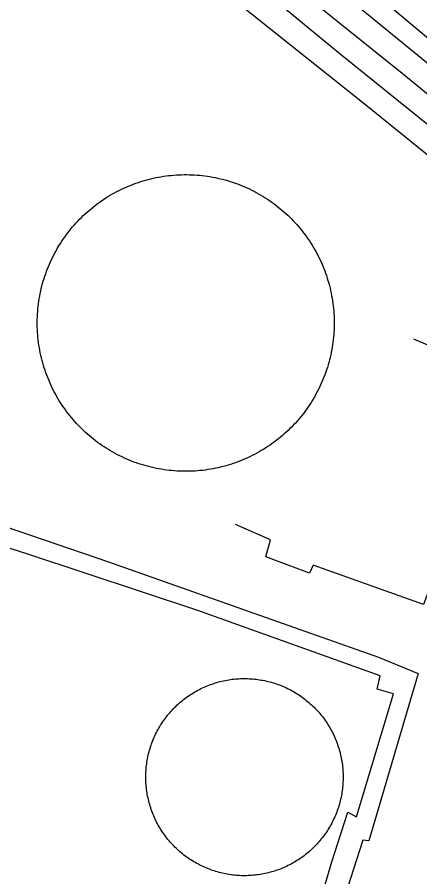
# Model space of a CAD drawing. Extents: x 3677843 to 3715951, y 511991 to 537744.
# Drawn here: x 3711549 to 3711794, y 525067 to 525593 of the extents above; entities that cross this region are included whole.
import ezdxf

# ---------------------------------------------------------------- set-up
doc = ezdxf.new("R2010")
doc.units = 0
for name, color, linetype in [('V-DOMW-TANK', 7, 'Continuous'), ('V-RAIL-TRAK', 7, 'Continuous'), ('V-UTIL-LINE', 7, 'Continuous')]:
    doc.layers.add(name, color=color, linetype=linetype)

msp = doc.modelspace()

# ---------------------------------------------------------------- linework, layer by layer
at = {"layer": 'V-DOMW-TANK'}
for points in [[(3711561.84, 525392.2), (3711561.62, 525393.77), (3711561.42, 525395.34), (3711561.25, 525396.92), (3711561.11, 525398.49), (3711561, 525400.07), (3711560.91, 525401.65), (3711560.85, 525403.23), (3711560.82, 525404.81), (3711560.82, 525406.39), (3711560.85, 525407.97), (3711560.9, 525409.56), (3711560.98, 525411.13), (3711561.08, 525412.71), (3711561.22, 525414.29), (3711561.38, 525415.86), (3711561.57, 525417.43), (3711561.79, 525419), (3711562.04, 525420.56), (3711562.31, 525422.12), (3711562.6, 525423.68), (3711562.93, 525425.22), (3711563.28, 525426.77), (3711563.66, 525428.3), (3711564.07, 525429.83), (3711564.5, 525431.35), (3711564.96, 525432.87), (3711565.45, 525434.37), (3711565.96, 525435.87), (3711566.5, 525437.36), (3711567.06, 525438.84), (3711567.65, 525440.3), (3711568.27, 525441.76), (3711568.91, 525443.21), (3711569.58, 525444.64), (3711570.27, 525446.07), (3711570.98, 525447.48), (3711571.72, 525448.88), (3711572.49, 525450.26), (3711573.27, 525451.63), (3711574.09, 525452.99), (3711574.92, 525454.33), (3711575.78, 525455.66), (3711576.66, 525456.97), (3711577.57, 525458.27), (3711578.5, 525459.55), (3711579.45, 525460.82), (3711580.42, 525462.07), (3711581.41, 525463.3), (3711582.43, 525464.51), (3711583.46, 525465.7), (3711584.52, 525466.88), (3711585.6, 525468.04), (3711586.69, 525469.18), (3711587.81, 525470.3), (3711588.95, 525471.41), (3711590.1, 525472.49), (3711591.28, 525473.55), (3711592.47, 525474.59), (3711593.68, 525475.6), (3711594.9, 525476.6), (3711596.15, 525477.58), (3711597.41, 525478.53), (3711598.69, 525479.47), (3711599.98, 525480.38), (3711601.29, 525481.26), (3711602.62, 525482.13), (3711603.96, 525482.97), (3711605.31, 525483.78), (3711606.68, 525484.58), (3711608.06, 525485.35), (3711609.46, 525486.09), (3711610.87, 525486.81), (3711612.29, 525487.51), (3711613.72, 525488.18), (3711615.16, 525488.82), (3711616.62, 525489.45), (3711618.08, 525490.04), (3711619.56, 525490.61), (3711621.05, 525491.15), (3711622.54, 525491.67), (3711624.05, 525492.16), (3711625.56, 525492.63), (3711627.08, 525493.07), (3711628.6, 525493.48), (3711630.14, 525493.86), (3711631.68, 525494.22), (3711633.23, 525494.56), (3711634.78, 525494.86), (3711636.34, 525495.14), (3711637.9, 525495.39), (3711639.46, 525495.61), (3711641.03, 525495.81), (3711642.61, 525495.97), (3711644.18, 525496.11), (3711645.76, 525496.23), (3711647.34, 525496.31), (3711648.92, 525496.37), (3711650.5, 525496.4), (3711652.09, 525496.4), (3711653.67, 525496.38)], [(3711653.67, 525496.38), (3711655.25, 525496.33), (3711656.83, 525496.25), (3711658.41, 525496.14), (3711659.98, 525496), (3711661.56, 525495.84), (3711663.13, 525495.65), (3711664.7, 525495.43), (3711666.26, 525495.19), (3711667.82, 525494.92), (3711669.37, 525494.62), (3711670.92, 525494.29), (3711672.46, 525493.94), (3711674, 525493.56), (3711675.53, 525493.15), (3711677.05, 525492.72), (3711678.56, 525492.26), (3711680.07, 525491.77), (3711681.56, 525491.26), (3711683.05, 525490.72), (3711684.53, 525490.15), (3711686, 525489.57), (3711687.46, 525488.95), (3711688.9, 525488.31), (3711690.34, 525487.64), (3711691.76, 525486.95), (3711693.17, 525486.23), (3711694.57, 525485.49), (3711695.96, 525484.73), (3711697.33, 525483.94), (3711698.69, 525483.13), (3711700.03, 525482.29), (3711701.36, 525481.43), (3711702.67, 525480.55), (3711703.96, 525479.64), (3711705.25, 525478.72), (3711706.52, 525477.77), (3711707.76, 525476.8), (3711709, 525475.8), (3711710.21, 525474.79), (3711711.4, 525473.75), (3711712.58, 525472.69), (3711713.74, 525471.62), (3711714.88, 525470.52), (3711716, 525469.4), (3711717.1, 525468.27), (3711718.18, 525467.11), (3711719.25, 525465.94), (3711720.29, 525464.74), (3711721.31, 525463.54), (3711722.3, 525462.31), (3711723.28, 525461.06), (3711724.23, 525459.8), (3711725.17, 525458.52), (3711726.08, 525457.23), (3711726.96, 525455.92), (3711727.83, 525454.59), (3711728.67, 525453.25), (3711729.48, 525451.9), (3711730.28, 525450.53), (3711731.05, 525449.15), (3711731.79, 525447.75), (3711732.51, 525446.34), (3711733.21, 525444.92), (3711733.88, 525443.49), (3711734.53, 525442.04), (3711735.15, 525440.59), (3711735.75, 525439.12), (3711736.31, 525437.65), (3711736.86, 525436.16), (3711737.38, 525434.67), (3711737.87, 525433.16), (3711738.33, 525431.65), (3711738.77, 525430.13), (3711739.19, 525428.6), (3711739.57, 525427.07), (3711739.93, 525425.53), (3711740.26, 525423.98), (3711740.57, 525422.43), (3711740.84, 525420.87), (3711741.1, 525419.31), (3711741.32, 525417.74), (3711741.51, 525416.17), (3711741.68, 525414.6), (3711741.82, 525413.02), (3711741.94, 525411.44), (3711742.02, 525409.86), (3711742.08, 525408.28), (3711742.11, 525406.7), (3711742.11, 525405.12), (3711742.09, 525403.54), (3711742.04, 525401.95), (3711741.96, 525400.37), (3711741.85, 525398.8), (3711741.72, 525397.22), (3711741.55, 525395.65), (3711741.36, 525394.07), (3711741.14, 525392.51), (3711740.9, 525390.95), (3711740.63, 525389.39), (3711740.33, 525387.83)], [(3711618.4, 525321.35), (3711616.94, 525321.95), (3711615.48, 525322.56), (3711614.03, 525323.2), (3711612.6, 525323.87), (3711611.17, 525324.56), (3711609.77, 525325.27), (3711608.36, 525326.02), (3711606.98, 525326.78), (3711605.61, 525327.57), (3711604.25, 525328.38), (3711602.91, 525329.22), (3711601.58, 525330.08), (3711600.27, 525330.96), (3711598.97, 525331.86), (3711597.68, 525332.79), (3711596.42, 525333.74), (3711595.17, 525334.71), (3711593.94, 525335.71), (3711592.73, 525336.72), (3711591.53, 525337.76), (3711590.35, 525338.82), (3711589.19, 525339.89), (3711588.05, 525340.99), (3711586.93, 525342.11), (3711585.83, 525343.24), (3711584.75, 525344.4), (3711583.69, 525345.57), (3711582.65, 525346.76), (3711581.63, 525347.97), (3711580.63, 525349.2), (3711579.66, 525350.45), (3711578.7, 525351.71), (3711577.77, 525352.99), (3711576.86, 525354.28), (3711575.97, 525355.59), (3711575.11, 525356.92), (3711574.27, 525358.26), (3711573.45, 525359.61), (3711572.66, 525360.98), (3711571.89, 525362.36), (3711571.14, 525363.76), (3711570.42, 525365.17), (3711569.72, 525366.59), (3711569.05, 525368.02), (3711568.41, 525369.47), (3711567.79, 525370.92), (3711567.19, 525372.39), (3711566.62, 525373.86), (3711566.08, 525375.35), (3711565.56, 525376.84), (3711565.07, 525378.35), (3711564.6, 525379.86), (3711564.16, 525381.38), (3711563.75, 525382.91), (3711563.36, 525384.44), (3711563, 525385.98), (3711562.67, 525387.53), (3711562.37, 525389.08), (3711562.09, 525390.64), (3711561.84, 525392.2)], [(3711740.33, 525387.83), (3711740, 525386.28), (3711739.65, 525384.74), (3711739.27, 525383.21), (3711738.87, 525381.68), (3711738.43, 525380.16), (3711737.97, 525378.64), (3711737.49, 525377.14), (3711736.97, 525375.64), (3711736.44, 525374.15), (3711735.87, 525372.68), (3711735.28, 525371.21), (3711734.67, 525369.75), (3711734.02, 525368.3), (3711733.36, 525366.87), (3711732.67, 525365.44), (3711731.95, 525364.03), (3711731.21, 525362.64), (3711730.45, 525361.25), (3711729.66, 525359.88), (3711728.85, 525358.52), (3711728.01, 525357.18), (3711727.15, 525355.85), (3711726.27, 525354.54), (3711725.37, 525353.24), (3711724.44, 525351.96), (3711723.49, 525350.69), (3711722.51, 525349.45), (3711721.52, 525348.21), (3711720.51, 525347), (3711719.48, 525345.8), (3711718.42, 525344.63), (3711717.34, 525343.47), (3711716.24, 525342.33), (3711715.13, 525341.2), (3711713.99, 525340.1), (3711712.83, 525339.02), (3711711.66, 525337.96), (3711710.47, 525336.92), (3711709.26, 525335.9), (3711708.03, 525334.91), (3711706.79, 525333.93), (3711705.53, 525332.98), (3711704.25, 525332.04), (3711702.95, 525331.13), (3711701.64, 525330.25), (3711700.32, 525329.38), (3711698.98, 525328.54), (3711697.62, 525327.73), (3711696.25, 525326.93), (3711694.87, 525326.16), (3711693.48, 525325.42), (3711692.07, 525324.7), (3711690.65, 525324), (3711689.21, 525323.33), (3711687.77, 525322.68), (3711686.31, 525322.06), (3711684.85, 525321.47), (3711683.38, 525320.9), (3711681.89, 525320.35), (3711680.39, 525319.84), (3711678.89, 525319.34), (3711677.38, 525318.88), (3711675.86, 525318.44), (3711674.33, 525318.03), (3711672.8, 525317.64), (3711671.25, 525317.29), (3711669.71, 525316.95), (3711668.16, 525316.65), (3711666.6, 525316.37), (3711665.04, 525316.12), (3711663.47, 525315.9), (3711661.9, 525315.7), (3711660.33, 525315.54), (3711658.75, 525315.4), (3711657.17, 525315.28), (3711655.59, 525315.2), (3711654.01, 525315.14), (3711652.43, 525315.11), (3711650.85, 525315.11), (3711649.27, 525315.13), (3711647.68, 525315.18), (3711646.1, 525315.26), (3711644.53, 525315.37), (3711642.95, 525315.51), (3711641.38, 525315.67), (3711639.81, 525315.86), (3711638.24, 525316.08), (3711636.68, 525316.32), (3711635.12, 525316.59), (3711633.56, 525316.89), (3711632.02, 525317.22), (3711630.47, 525317.57), (3711628.94, 525317.95), (3711627.41, 525318.36), (3711625.89, 525318.79), (3711624.37, 525319.25), (3711622.87, 525319.74), (3711621.37, 525320.25), (3711619.88, 525320.79), (3711618.4, 525321.35)], [(3711634.55, 525157.27), (3711635.06, 525158.19), (3711635.6, 525159.1), (3711636.14, 525159.99), (3711636.71, 525160.89), (3711637.28, 525161.76), (3711637.87, 525162.63), (3711638.48, 525163.49), (3711639.1, 525164.34), (3711639.74, 525165.17), (3711640.4, 525166), (3711641.06, 525166.81), (3711641.74, 525167.61), (3711642.44, 525168.4), (3711643.15, 525169.18), (3711643.87, 525169.94), (3711644.6, 525170.69), (3711645.35, 525171.43), (3711646.11, 525172.16), (3711646.88, 525172.87), (3711647.67, 525173.57), (3711648.47, 525174.26), (3711649.28, 525174.93), (3711650.1, 525175.58), (3711650.93, 525176.23), (3711651.77, 525176.86), (3711652.63, 525177.47), (3711653.49, 525178.07), (3711654.37, 525178.65), (3711655.25, 525179.22), (3711656.15, 525179.77), (3711657.05, 525180.31), (3711657.96, 525180.83), (3711658.89, 525181.33), (3711659.82, 525181.82), (3711660.76, 525182.29), (3711661.71, 525182.75), (3711662.66, 525183.19), (3711663.62, 525183.61), (3711664.59, 525184.01), (3711665.57, 525184.4), (3711666.55, 525184.77), (3711667.54, 525185.13), (3711668.54, 525185.46), (3711669.54, 525185.78), (3711670.55, 525186.08), (3711671.56, 525186.37), (3711672.58, 525186.64), (3711673.6, 525186.88), (3711674.63, 525187.11), (3711675.66, 525187.32), (3711676.69, 525187.52), (3711677.73, 525187.7), (3711678.77, 525187.85), (3711679.81, 525188), (3711680.85, 525188.12), (3711681.9, 525188.22), (3711682.95, 525188.31), (3711684, 525188.38), (3711685.05, 525188.43), (3711686.1, 525188.45), (3711687.15, 525188.47), (3711688.2, 525188.46), (3711689.25, 525188.44), (3711690.3, 525188.39), (3711691.35, 525188.33), (3711692.4, 525188.25), (3711693.45, 525188.15), (3711694.49, 525188.04), (3711695.54, 525187.9), (3711696.58, 525187.75), (3711697.61, 525187.58), (3711698.65, 525187.39), (3711699.68, 525187.19), (3711700.71, 525186.96), (3711701.73, 525186.72), (3711702.75, 525186.46), (3711703.76, 525186.18), (3711704.77, 525185.89), (3711705.77, 525185.57), (3711706.77, 525185.24), (3711707.76, 525184.89), (3711708.75, 525184.53), (3711709.73, 525184.15), (3711710.7, 525183.75), (3711711.67, 525183.33), (3711712.63, 525182.9), (3711713.58, 525182.45), (3711714.52, 525181.98), (3711715.45, 525181.5), (3711716.38, 525181), (3711717.3, 525180.48), (3711718.2, 525179.95), (3711719.1, 525179.41), (3711719.99, 525178.84), (3711720.87, 525178.27), (3711721.74, 525177.68), (3711722.59, 525177.07), (3711723.44, 525176.44), (3711724.28, 525175.81), (3711725.1, 525175.15)], [(3711725.1, 525175.15), (3711725.92, 525174.49), (3711726.72, 525173.81), (3711727.51, 525173.11), (3711728.28, 525172.4), (3711729.05, 525171.68), (3711729.8, 525170.95), (3711730.54, 525170.2), (3711731.27, 525169.44), (3711731.98, 525168.67), (3711732.68, 525167.88), (3711733.36, 525167.08), (3711734.03, 525166.27), (3711734.69, 525165.45), (3711735.33, 525164.62), (3711735.96, 525163.78), (3711736.58, 525162.92), (3711737.17, 525162.06), (3711737.75, 525161.18), (3711738.32, 525160.3), (3711738.88, 525159.4), (3711739.41, 525158.5), (3711739.93, 525157.58), (3711740.44, 525156.66), (3711740.93, 525155.73), (3711741.4, 525154.79), (3711741.85, 525153.84), (3711742.29, 525152.89), (3711742.71, 525151.93), (3711743.12, 525150.95), (3711743.51, 525149.98), (3711743.88, 525148.99), (3711744.23, 525148), (3711744.57, 525147.01), (3711744.89, 525146.01), (3711745.19, 525145), (3711745.47, 525143.98), (3711745.74, 525142.97), (3711745.99, 525141.95), (3711746.22, 525140.92), (3711746.43, 525139.89), (3711746.63, 525138.86), (3711746.8, 525137.82), (3711746.96, 525136.78), (3711747.1, 525135.74), (3711747.22, 525134.7), (3711747.33, 525133.65), (3711747.41, 525132.6), (3711747.48, 525131.55), (3711747.53, 525130.5), (3711747.56, 525129.45), (3711747.57, 525128.4), (3711747.57, 525127.35), (3711747.54, 525126.3), (3711747.5, 525125.25), (3711747.44, 525124.2), (3711747.36, 525123.15), (3711747.26, 525122.1), (3711747.15, 525121.06), (3711747.01, 525120.01), (3711746.86, 525118.97), (3711746.69, 525117.94), (3711746.5, 525116.9), (3711746.29, 525115.87), (3711746.07, 525114.84), (3711745.83, 525113.82), (3711745.57, 525112.8), (3711745.29, 525111.79), (3711744.99, 525110.78), (3711744.68, 525109.77), (3711744.35, 525108.78), (3711744, 525107.78), (3711743.64, 525106.8), (3711743.25, 525105.82), (3711742.85, 525104.85), (3711742.44, 525103.88), (3711742, 525102.92), (3711741.55, 525101.97), (3711741.09, 525101.03), (3711740.6, 525100.09), (3711740.1, 525099.17), (3711739.59, 525098.25), (3711739.06, 525097.35), (3711738.51, 525096.45), (3711737.95, 525095.56), (3711737.37, 525094.68), (3711736.78, 525093.81), (3711736.17, 525092.95), (3711735.54, 525092.11), (3711734.91, 525091.27), (3711734.26, 525090.45), (3711733.59, 525089.63), (3711732.91, 525088.83), (3711732.22, 525088.04), (3711731.51, 525087.26), (3711730.79, 525086.5), (3711730.05, 525085.75), (3711729.31, 525085.01), (3711728.54, 525084.28), (3711727.77, 525083.57), (3711726.99, 525082.87)], [(3711635.78, 525097.04), (3711635.24, 525097.94), (3711634.72, 525098.85), (3711634.21, 525099.78), (3711633.73, 525100.71), (3711633.26, 525101.65), (3711632.8, 525102.6), (3711632.36, 525103.55), (3711631.94, 525104.52), (3711631.54, 525105.49), (3711631.15, 525106.47), (3711630.78, 525107.45), (3711630.42, 525108.44), (3711630.09, 525109.44), (3711629.77, 525110.44), (3711629.46, 525111.44), (3711629.18, 525112.45), (3711628.91, 525113.47), (3711628.67, 525114.5), (3711628.44, 525115.52), (3711628.22, 525116.55), (3711628.03, 525117.59), (3711627.85, 525118.62), (3711627.69, 525119.66), (3711627.55, 525120.7), (3711627.43, 525121.75), (3711627.33, 525122.79), (3711627.24, 525123.84), (3711627.17, 525124.89), (3711627.12, 525125.94), (3711627.09, 525126.99), (3711627.08, 525128.04), (3711627.09, 525129.1), (3711627.11, 525130.15), (3711627.16, 525131.2), (3711627.22, 525132.25), (3711627.3, 525133.3), (3711627.39, 525134.34), (3711627.51, 525135.39), (3711627.64, 525136.43), (3711627.8, 525137.47), (3711627.97, 525138.51), (3711628.15, 525139.54), (3711628.36, 525140.57), (3711628.59, 525141.6), (3711628.83, 525142.62), (3711629.09, 525143.64), (3711629.37, 525144.66), (3711629.66, 525145.66), (3711629.98, 525146.67), (3711630.31, 525147.67), (3711630.65, 525148.66), (3711631.02, 525149.65), (3711631.4, 525150.63), (3711631.8, 525151.6), (3711632.22, 525152.56), (3711632.65, 525153.52), (3711633.1, 525154.47), (3711633.57, 525155.41), (3711634.05, 525156.35), (3711634.55, 525157.27)], [(3711726.99, 525082.87), (3711726.19, 525082.19), (3711725.38, 525081.52), (3711724.56, 525080.86), (3711723.73, 525080.21), (3711722.88, 525079.59), (3711722.03, 525078.97), (3711721.16, 525078.38), (3711720.29, 525077.79), (3711719.4, 525077.22), (3711718.51, 525076.67), (3711717.6, 525076.14), (3711716.69, 525075.62), (3711715.77, 525075.11), (3711714.84, 525074.62), (3711713.9, 525074.15), (3711712.95, 525073.7), (3711711.99, 525073.26), (3711711.03, 525072.84), (3711710.06, 525072.43), (3711709.08, 525072.04), (3711708.1, 525071.67), (3711707.11, 525071.32), (3711706.12, 525070.98), (3711705.11, 525070.66), (3711704.1, 525070.36), (3711703.09, 525070.07), (3711702.08, 525069.81), (3711701.05, 525069.56), (3711700.03, 525069.33), (3711699, 525069.12), (3711697.96, 525068.92), (3711696.93, 525068.75), (3711695.89, 525068.59), (3711694.85, 525068.45), (3711693.8, 525068.32), (3711692.75, 525068.22), (3711691.71, 525068.14), (3711690.66, 525068.07), (3711689.61, 525068.02), (3711688.56, 525067.99), (3711687.51, 525067.98), (3711686.45, 525067.98), (3711685.4, 525068.01), (3711684.35, 525068.05), (3711683.3, 525068.11), (3711682.25, 525068.19), (3711681.21, 525068.29), (3711680.16, 525068.4), (3711679.12, 525068.54), (3711678.08, 525068.69), (3711677.04, 525068.86), (3711676.01, 525069.05), (3711674.98, 525069.26), (3711673.95, 525069.48), (3711672.93, 525069.72), (3711671.91, 525069.98), (3711670.89, 525070.26), (3711669.88, 525070.56), (3711668.88, 525070.87), (3711667.88, 525071.2), (3711666.89, 525071.55), (3711665.9, 525071.91), (3711664.92, 525072.3), (3711663.95, 525072.7), (3711662.98, 525073.11), (3711662.03, 525073.54), (3711661.08, 525073.99), (3711660.13, 525074.46), (3711659.2, 525074.95), (3711658.27, 525075.44), (3711657.36, 525075.96), (3711656.45, 525076.49), (3711655.55, 525077.04), (3711654.66, 525077.6), (3711653.79, 525078.18), (3711652.92, 525078.77), (3711652.06, 525079.38), (3711651.21, 525080), (3711650.38, 525080.64), (3711649.55, 525081.29), (3711648.74, 525081.95), (3711647.94, 525082.64), (3711647.15, 525083.33), (3711646.37, 525084.04), (3711645.6, 525084.76), (3711644.85, 525085.5), (3711644.11, 525086.24), (3711643.39, 525087), (3711642.68, 525087.78), (3711641.98, 525088.56), (3711641.29, 525089.36), (3711640.62, 525090.17), (3711639.96, 525090.99), (3711639.32, 525091.82), (3711638.69, 525092.67), (3711638.08, 525093.52), (3711637.48, 525094.38), (3711636.9, 525095.26), (3711636.33, 525096.15), (3711635.78, 525097.04)]]:
    msp.add_lwpolyline(points, dxfattribs=at)
at = {"layer": 'V-RAIL-TRAK'}
for points in [[(3712608.78, 524928.89), (3712566.67, 524961.81), (3712496.5, 525018.18), (3712438.35, 525066.07), (3712367.67, 525121.93), (3712286.46, 525188.78), (3712183.71, 525268.58), (3712094.48, 525340.91), (3712014.28, 525407.26), (3711931.07, 525474.1), (3711853.38, 525534.45), (3711774.67, 525600.3), (3711675.93, 525677.62), (3711576.18, 525756.93), (3711512.02, 525807.3), (3711479.94, 525830.74), (3711443.86, 525854.67), (3711403.28, 525878.59), (3711319.11, 525930.42), (3711255.47, 525971.79), (3711209.87, 526003.2), (3711188.31, 526019.66), (3711153.99, 526050.83)], [(3711209.87, 526003.2), (3711277.04, 525948.83), (3711352.23, 525887.47), (3711451.48, 525806.16), (3711508.12, 525760.26), (3711571.28, 525713.39), (3711662.01, 525639.56), (3711745.72, 525570.22), (3711849.49, 525486.42), (3711949.75, 525403.6), (3712037.47, 525333.27), (3712142.73, 525248.97), (3712231.45, 525178.64), (3712295.61, 525127.26), (3712351.72, 525084.85)], [(3711232.92, 525965.76), (3711248.05, 525953.35), (3711285.47, 525922.32), (3711323.03, 525891.46), (3711360.71, 525860.75), (3711398.54, 525830.2), (3711436.48, 525799.82), (3711491.83, 525755.87), (3711621.38, 525650.98), (3711761.53, 525539.06), (3711894.61, 525431.24), (3711958.7, 525379.62), (3712008.85, 525339.24), (3712128.97, 525243.14), (3712229.08, 525163.45), (3712323.3, 525084.33), (3712405.74, 525019.3)], [(3712413.23, 525048.17), (3712359.59, 525093.57), (3712298.94, 525141.96), (3712207.2, 525215.28), (3712107.45, 525297.09), (3711989.15, 525392.87), (3711887.9, 525472.68), (3711784.63, 525557.48), (3711685.88, 525636.79), (3711590.64, 525714.11), (3711502.42, 525782.44), (3711432.75, 525839.31), (3711372.09, 525888.2), (3711335.5, 525916.12), (3711319.11, 525930.42)], [(3711403.28, 525878.59), (3711469.44, 525827.21), (3711536.62, 525771.34), (3711614.8, 525712.49), (3711702.02, 525644.16), (3711787.74, 525573.82), (3711893.01, 525488.02), (3712000.27, 525404.22), (3712078.98, 525337.87), (3712175.72, 525261.06), (3712273.46, 525183.74), (3712372.73, 525099.93), (3712441.9, 525044.06), (3712500.42, 524996.01)]]:
    msp.add_lwpolyline(points, dxfattribs=at)
at = {"layer": 'V-UTIL-LINE'}
for points in [[(3711452.73, 525537.19), (3711413.17, 525453.8), (3711393.86, 525413.53), (3711391.03, 525409.27), (3711359.96, 525338.67), (3711359.49, 525339.15), (3711454.69, 525310.98), (3711604.36, 525259.75), (3711769.19, 525201.46), (3711793.35, 525191.58), (3711763.31, 525089.28), (3711759.52, 525089.75), (3711735.56, 525014.91), (3711755.93, 525007.86)], [(3711790.5, 525396.02), (3711847.35, 525371.55), (3711803.62, 525252.18), (3711796.56, 525233.71), (3711729.31, 525257.68), (3711726.95, 525252.94), (3711700.42, 525262.82), (3711703.24, 525273.24), (3711681.92, 525282.65)], [(3711757.84, 525001.24), (3711721.85, 525012.04), (3711740.62, 525076.45), (3711750.49, 525106.76), (3711755.7, 525103.93), (3711778.24, 525179.23), (3711768.29, 525182.05), (3711770.17, 525190.1), (3711658.85, 525230.07), (3711555.6, 525264.36), (3711399.78, 525314.16), (3711331.57, 525336.71), (3711333.93, 525341.45), (3711260.51, 525367.31)]]:
    msp.add_lwpolyline(points, dxfattribs=at)

doc.saveas('drawing.dxf')
